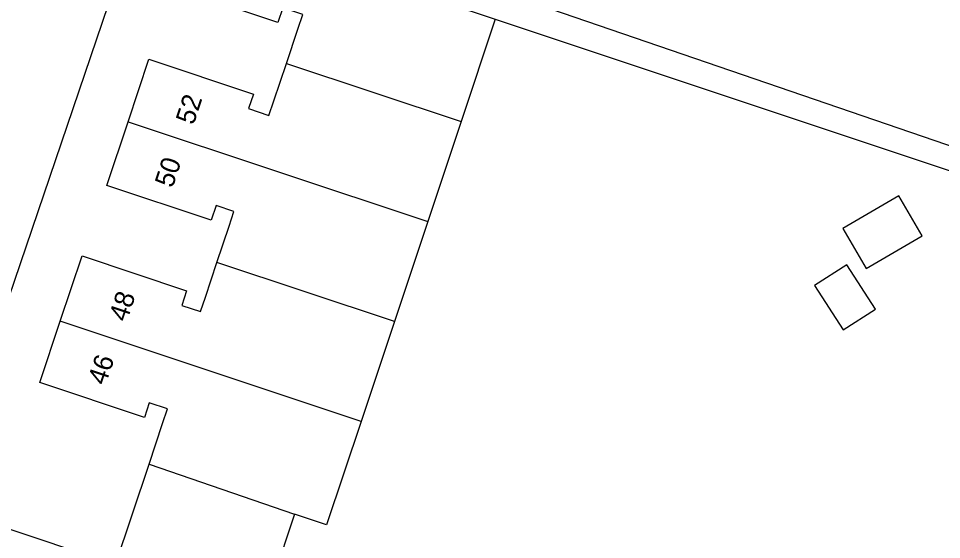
# Model space of a CAD drawing. Extents: x 157767 to 159171, y 387842 to 389425.
# Drawn here: x 158200.72 to 158248.51, y 388302.87 to 388329.85 of the extents above; entities that cross this region are included whole.
import ezdxf

# ---------------------------------------------------------------- set-up
doc = ezdxf.new("R2010")
doc.units = 0
for name, color, linetype in [('IMGEO_Pand', 7, 'Continuous'), ('IMGEO_Pand_nummerreeks', 7, 'Continuous'), ('IMGEO_Rijbaan_lokaal_open', 7, 'Continuous'), ('IMGEO_Voetpad_open', 7, 'Continuous')]:
    doc.layers.add(name, color=color, linetype=linetype)

msp = doc.modelspace()

# ---------------------------------------------------------------- linework, layer by layer
at = {"layer": 'IMGEO_Pand'}
for points in [[(158214.587, 388327.522), (158215.181, 388329.304), (158215.434, 388330.062), (158214.4, 388330.408), (158214.146, 388329.649), (158208.738, 388331.452), (158209.913, 388334.976)], [(158209.913, 388334.976), (158214.657, 388333.395), (158225.4, 388329.813)], [(158225.4, 388329.813), (158223.632, 388324.509)], [(158206.392, 388324.502), (158207.472, 388327.742), (158212.88, 388325.939), (158212.627, 388325.182), (158213.689, 388324.827), (158213.942, 388325.585), (158214.587, 388327.522)], [(158214.587, 388327.522), (158223.632, 388324.509)], [(158210.997, 388317.218), (158211.624, 388319.098), (158211.877, 388319.857), (158210.956, 388320.165), (158210.702, 388319.405), (158205.294, 388321.209), (158206.392, 388324.502)], [(158206.392, 388324.502), (158221.906, 388319.334)], [(158223.632, 388324.509), (158221.906, 388319.334)], [(158243.399, 388318.975), (158244.606, 388316.912), (158247.495, 388318.602), (158246.288, 388320.666), (158243.399, 388318.975)], [(158221.906, 388319.334), (158220.181, 388314.159)], [(158202.887, 388314.17), (158204.016, 388317.557), (158209.424, 388315.754), (158209.171, 388314.996), (158210.147, 388314.67), (158210.4, 388315.428), (158210.997, 388317.218)], [(158220.181, 388314.159), (158210.997, 388317.218)], [(158243.611, 388317.101), (158241.935, 388316.024), (158243.412, 388313.726), (158245.088, 388314.802), (158243.611, 388317.101)], [(158207.479, 388306.778), (158208.181, 388308.883), (158208.434, 388309.642), (158207.491, 388309.957), (158207.238, 388309.197), (158201.83, 388311), (158202.887, 388314.17)], [(158218.455, 388308.985), (158202.887, 388314.17)], [(158220.181, 388314.159), (158218.455, 388308.985)], [(158218.455, 388308.985), (158216.67, 388303.63), (158215.015, 388304.181)], [(158197.134, 388296.971), (158199.379, 388303.704), (158205.746, 388301.581), (158207.479, 388306.778)], [(158207.479, 388306.778), (158215.015, 388304.181)], [(158215.015, 388304.181), (158213.923, 388300.905), (158212.312, 388301.442), (158211.328, 388298.493), (158211.388, 388298.394)]]:
    msp.add_lwpolyline(points, dxfattribs=at)
at = {"layer": 'IMGEO_Rijbaan_lokaal_open'}
msp.add_lwpolyline([(158207.176, 388335.906), (158193.823, 388296.623), (158193.889, 388296.514)], dxfattribs=at)
at = {"layer": 'IMGEO_Voetpad_open'}
for points in [[(158312.755, 388341.098), (158271.151, 388315.645), (158213.37, 388335.454)], [(158225.4, 388329.813), (158265.201, 388316.542), (158266.759, 388313.521), (158265.99, 388312.875), (158267.794, 388310.163)]]:
    msp.add_lwpolyline(points, dxfattribs=at)

# ---------------------------------------------------------------- texts
at = {"layer": 'IMGEO_Pand_nummerreeks'}
for s, rotation, p in [('52', 71.5651, (158209.781, 388324.298)), ('50', 71.5598, (158208.694, 388321.037)), ('48', 71.5624, (158206.321, 388314.1)), ('46', 71.5624, (158205.227, 388310.818))]:
    msp.add_text(s, height=1, rotation=rotation, dxfattribs=at).set_placement(p)

doc.saveas('drawing.dxf')
